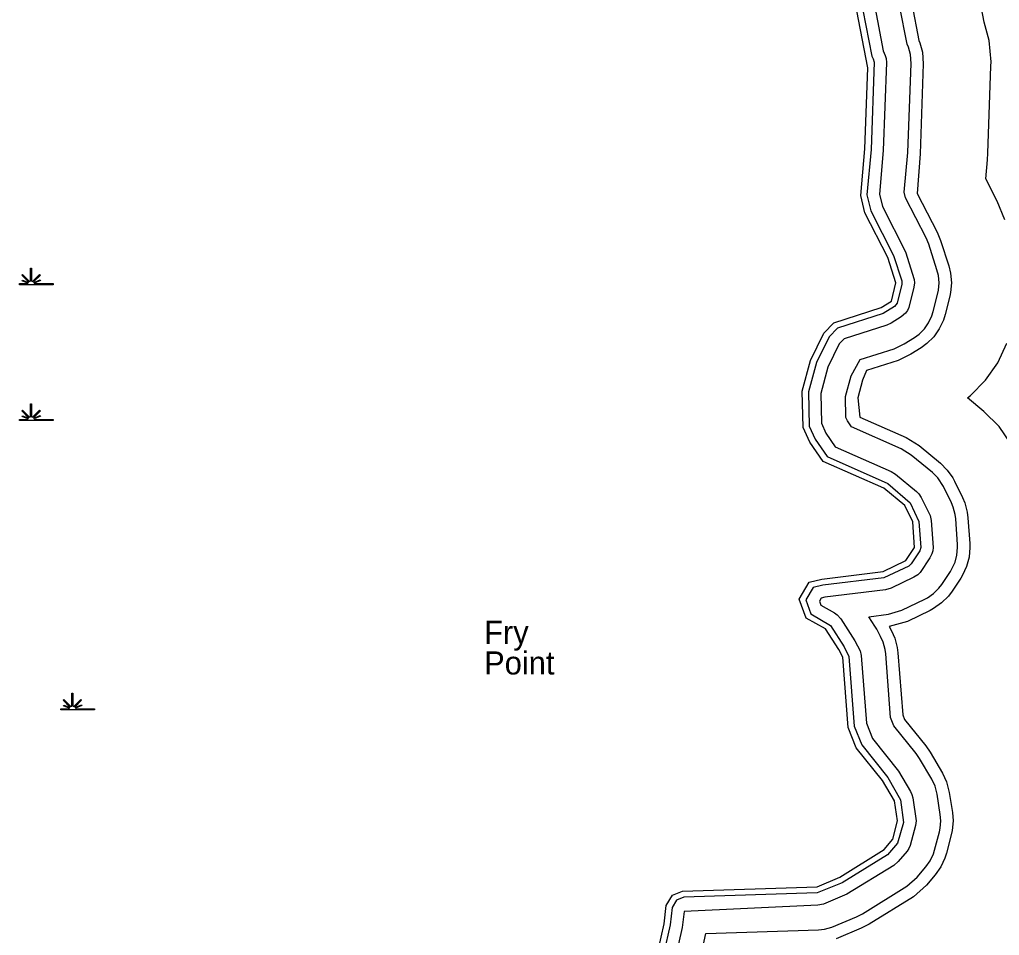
# Model space of a CAD drawing. Extents: x 2532689 to 2764727, y 536648 to 732970.
# Drawn here: x 2643438 to 2649809, y 602075 to 608032 of the extents above; entities that cross this region are included whole.
import ezdxf

# ---------------------------------------------------------------- set-up
doc = ezdxf.new("R2010")
doc.units = 0
for name, color, linetype in [('Exist Hydrographic Buffer Line', 7, 'Continuous'), ('Exist Hydrographic Creek Double Shore', 7, 'Continuous'), ('Exist Hydrographic Point Label', 7, 'Continuous'), ('Exist Hydrographic River Shore', 7, 'Continuous'), ('Exist Hydrographic Swamp CELL', 7, 'Continuous')]:
    doc.layers.add(name, color=color, linetype=linetype)

msp = doc.modelspace()

# ---------------------------------------------------------------- linework, layer by layer
at = {"layer": 'Exist Hydrographic Buffer Line'}
for points in [[(2649710, 608015.9), (2649676.9, 608188.2), (2649637.9, 608868.8), (2649632.4, 608927.2), (2649572.5, 609384.4), (2649560, 609454.3), (2649393.9, 610199.4), (2649364.4, 610300.4), (2649319.5, 610423.4), (2649290.1, 610493), (2649247.1, 610583.1), (2649167.5, 610715.4), (2648547, 611556), (2648511.8, 611650.9), (2648431.8, 611765.2), (2648387.1, 611810.1)], [(2648814, 610453.2), (2648850.1, 610393.6), (2648893.2, 610303.5), (2648906.1, 610272.2), (2648951.2, 610149.2), (2648964.5, 610103.7), (2649130.6, 609358.6), (2649136.1, 609327.1), (2649196.2, 608869.9), (2649198.7, 608843.7), (2649239.1, 608133.8), (2649284.9, 607896.9)], [(2649000.4, 608104.1), (2649053.3, 607828.2)], [(2649208, 607873), (2649159.7, 608123.9)], [(2648920.8, 608094.2), (2648978.5, 607794.6)], [(2649845, 606729.6), (2649794.6, 606851.5), (2649719.9, 606996.6), (2649731, 607120.8), (2649733.7, 607163.5), (2649753.8, 607729.1), (2649754.2, 607757.4), (2649741.9, 607896.3), (2649710, 608015.9)], [(2649284.9, 607896.9), (2649292.4, 607880.5), (2649308.6, 607819.8), (2649313.9, 607744.6), (2649292.6, 607159.8), (2649274.4, 606900.6), (2649403.1, 606650.1), (2649425.9, 606595.3), (2649479, 606429.9), (2649490.7, 606382.5), (2649496.2, 606320), (2649490.7, 606257.6), (2649485.6, 606232.3), (2649455.4, 606112.9), (2649444.5, 606077.5), (2649417.9, 606020.6), (2649382, 605969.2), (2649337.7, 605924.9), (2649299.6, 605896.9), (2649233.5, 605854.9), (2649149.5, 605815.5), (2648945, 605750.4), (2648919.2, 605686.7), (2648887.4, 605571.4), (2648900.7, 605446.4), (2649202.8, 605313.1), (2649287.1, 605261), (2649424.7, 605146.9), (2649468.9, 605102.5), (2649505, 605051.1), (2649516.5, 605029.4), (2649568.6, 604923.1), (2649583.6, 604888), (2649599.8, 604827.4), (2649604.3, 604790.7), (2649616.2, 604623.7), (2649617.2, 604597.9), (2649611.9, 604535.4), (2649595.5, 604474.8), (2649569, 604417.9), (2649557.3, 604398.7), (2649501.3, 604314.4), (2649476.9, 604282.2), (2649432.9, 604237.8), (2649381.2, 604201.8), (2649358.2, 604189.6), (2649210.2, 604117.9), (2649092.5, 604084), (2649107, 604057.2), (2649128.6, 604009.4), (2649144.8, 603948.8), (2649149.3, 603913.7), (2649180, 603510.4), (2649192.5, 603479), (2649330.1, 603307.7), (2649358.8, 603266.2), (2649439, 603131), (2649465.5, 603074.1), (2649483.1, 603005.5), (2649503, 602874.9), (2649507.3, 602820.4), (2649501.8, 602757.9), (2649495.8, 602730), (2649464.8, 602610.5), (2649454.6, 602577.9), (2649428.1, 602521), (2649392.1, 602469.6), (2649335, 602401.7), (2649249.3, 602327.3), (2648961.2, 602148.2), (2648910, 602121.9), (2648746.5, 602053.8)], [(2649256.5, 605964.3), (2649286.2, 605986.1), (2649320.7, 606020.6), (2649348.8, 606060.6), (2649369.3, 606104.8), (2649377.7, 606132.4), (2649407.6, 606251.9), (2649411.9, 606271.4), (2649416.2, 606320), (2649411.9, 606368.6), (2649402.9, 606405.5), (2649350, 606570.8), (2649332.2, 606613.5), (2649198.7, 606872.7), (2649190.3, 606909.1), (2649213.2, 607167), (2649234, 607747.5), (2649229.9, 607806), (2649217.1, 607853.1), (2649208, 607873)], [(2648978.5, 607794.6), (2648988.9, 607777.3), (2648994.3, 607755.9), (2648974, 607188.2), (2648947.7, 606891.6), (2648971.9, 606788.8), (2649121.2, 606497.5), (2649174.3, 606332.2), (2649174.9, 606310.3), (2649143.7, 606186.9), (2649127.7, 606166.8), (2649052.5, 606120.5), (2648755.2, 606025.8), (2648701.4, 605969.4), (2648618.8, 605800.7), (2648566.5, 605610.8), (2648572, 605388.7), (2648611.2, 605302.7), (2648688.7, 605190.3), (2649082.8, 605014.6), (2649229.2, 604888.7), (2649285.2, 604767.7), (2649297.3, 604597.9), (2649290.6, 604575.8), (2649234.6, 604491.4), (2649218.8, 604477.5), (2649058, 604402.2), (2648660.4, 604353.5), (2648597.3, 604338.3), (2648550.3, 604258.3), (2648583.7, 604166.9)], [(2649053.3, 607828.2), (2649066.8, 607798.4), (2649072.4, 607778.2), (2649074.2, 607753.1), (2649053.7, 607181.2), (2649028.5, 606897.4), (2649047.8, 606816.8), (2649197.5, 606522), (2649254.5, 606340.9), (2649256.3, 606320), (2649252.6, 606290.8), (2649219, 606159.5), (2649210.2, 606140.6), (2649198.3, 606123.4), (2649170.8, 606099.4), (2649104.8, 606057.3), (2649076.7, 606044.2), (2648799, 605955.8), (2648767.9, 605923.1), (2648694.1, 605772.2), (2648646.7, 605601), (2648651.4, 605407), (2648680.9, 605342.3), (2648741.6, 605254.3), (2649105.8, 605093.6), (2649133.7, 605076.2), (2649270.5, 604963.1), (2649285.2, 604948.2), (2649301, 604923.9), (2649358, 604805.9), (2649365, 604773.5), (2649377.3, 604597.9), (2649375.4, 604577), (2649370.1, 604556.8), (2649357.2, 604531.5), (2649293.2, 604436.4), (2649278.5, 604421.6), (2649253.4, 604405.6), (2649105.6, 604333.9), (2649067.7, 604322.7), (2648674.8, 604274.6), (2648648.9, 604268.5), (2648638.3, 604250.3), (2648648.7, 604222.3)], [(2647864, 601916.9), (2647900.9, 602088.2), (2648632.5, 602112.2), (2648671.7, 602116.3), (2648719.1, 602129), (2648879.2, 602195.7), (2648919, 602216.2), (2649207.1, 602395.2), (2649273.7, 602453.1), (2649330.7, 602521), (2649358.8, 602561), (2649379.3, 602605.3), (2649387.3, 602630.6), (2649418.3, 602750.1), (2649423, 602771.8), (2649427.3, 602820.4), (2649424, 602862.8), (2649404.1, 602993.4), (2649390.2, 603046.7), (2649369.7, 603091), (2649290.1, 603225.3), (2649267.6, 603257.7), (2649122.8, 603438.2), (2649101.3, 603492.1), (2649069.5, 603907.6), (2649066, 603934.9), (2649053.3, 603982), (2649036.7, 604019.2), (2649010.9, 604067.4), (2648999.2, 604086.6), (2648959.2, 604148.3), (2649087.3, 604163.9), (2649175.3, 604189.9), (2649323.4, 604261.6), (2649341.2, 604271.1), (2649381.2, 604299), (2649415.8, 604333.6), (2649434.5, 604358.6), (2649490.5, 604442.9), (2649520.2, 604502.2), (2649532.9, 604549.3), (2649537.2, 604597.9), (2649536.6, 604618), (2649524.5, 604785), (2649521, 604813.5), (2649508.3, 604860.6), (2649496.8, 604888), (2649444.8, 604994.2), (2649407.8, 605051.1), (2649373.2, 605085.6), (2649236, 605199.4), (2649170.2, 605239.9), (2648847.6, 605382.4), (2648820.8, 605421.5), (2648810.7, 605443.7), (2648807.2, 605581.3), (2648844.2, 605715.2), (2648903.6, 605821.3), (2649125.3, 605891.7), (2649190.5, 605922.3), (2649256.5, 605964.3)], [(2649886, 605271.2), (2649806.1, 605385.4), (2649707.4, 605483.9), (2649600.2, 605572.9), (2649620.5, 605587.8), (2649718.9, 605686.3), (2649799.1, 605800.6), (2649857.9, 605927)], [(2648648.7, 604222.3), (2648737.3, 604172.8), (2648754.5, 604160.8), (2648777.9, 604134), (2648869.8, 603991.4), (2648903, 603927.3), (2648910, 603895.4), (2648943.6, 603455.5), (2648983, 603356.7), (2649152.6, 603143.7), (2649231.3, 603011), (2649240.1, 602992), (2649245.8, 602969.2), (2649267.4, 602820.4), (2649263.5, 602790.3), (2649229, 602659.9), (2649220.2, 602641), (2649208.3, 602623.9), (2649151.3, 602555.9), (2649122.6, 602531.1), (2648817.5, 602343.3), (2648664.3, 602279.3), (2648627.2, 602272.2), (2647758.6, 602231), (2647745.5, 602126.3), (2647702.8, 601934.4)], [(2648583.7, 604166.9), (2648710.7, 604090.6), (2648799.5, 603953.4), (2648830.2, 603889.3), (2648864.9, 603437.2), (2648913.3, 603315.9), (2649083.9, 603102.9), (2649166.7, 602957), (2649186, 602810.4), (2649147, 602675.3), (2649080.4, 602599.1), (2648786.7, 602417.1), (2648624.5, 602352.1), (2647756.6, 602323.6), (2647709.6, 602305.4), (2647681.1, 602257.2), (2647667.2, 602143.2), (2647627.8, 601962.2)]]:
    msp.add_lwpolyline(points, dxfattribs=at)
at = {"layer": 'Exist Hydrographic Creek Double Shore'}
msp.add_lwpolyline([(2647590.3, 601976.1), (2647628.2, 602151.6), (2647642.3, 602270.4), (2647682.3, 602337.7), (2647748.4, 602363.4), (2648623.3, 602392.1), (2648771.4, 602454), (2649059.3, 602633.1), (2649116.3, 602701), (2649147.2, 602820.4), (2649127.3, 602951), (2649049.2, 603082.4), (2648878.2, 603295.5), (2648825.3, 603428), (2648790.2, 603886.2), (2648764.2, 603934.4), (2648677.2, 604068.9), (2648551.3, 604139.2), (2648506.2, 604262.2), (2648571.2, 604373.2), (2648653.2, 604392.9), (2649053.3, 604441.9), (2649201.4, 604513.6), (2649257.3, 604597.9), (2649245.2, 604764.9), (2649193.2, 604871.1), (2649057.2, 604983.8), (2648662.3, 605158.3), (2648576.1, 605282.9), (2648532.3, 605379.6), (2648526.1, 605615.7), (2648581.3, 605814.9), (2648668.2, 605992.5), (2648733.2, 606060.8), (2649040.2, 606158.6), (2649106.2, 606200.6), (2649136.1, 606320), (2649083.2, 606485.3), (2648934.2, 606774.8), (2648907.1, 606888.7), (2648934.2, 607191.8), (2648952.9, 607717.5)], dxfattribs=at)
at = {"layer": 'Exist Hydrographic River Shore'}
msp.add_lwpolyline([(2648952.9, 607717.5), (2648881.1, 608089.3), (2648839.2, 608823.1), (2648779.2, 609280.3), (2648613.1, 610025.5)], dxfattribs=at)
at = {"layer": 'Exist Hydrographic Swamp CELL'}
for points in [[(2643438.5, 606314.6), (2643491.1, 606314.6), (2643493.1, 606318.2), (2643454.9, 606333.1), (2643457.8, 606338.3), (2643495.5, 606322.5), (2643497.1, 606325.4), (2643452.7, 606370), (2643457.8, 606375.1), (2643503.1, 606329.6), (2643509.4, 606332), (2643509.4, 606415.1), (2643516.7, 606415.1), (2643516.6, 606332), (2643523, 606329.6), (2643568.3, 606375.1), (2643573.4, 606370), (2643529, 606325.4), (2643531, 606321.8), (2643571.9, 606340.4), (2643574.3, 606335.4), (2643533.3, 606317.6), (2643535, 606314.6), (2643656, 606314.6), (2643656, 606307.5), (2643438.5, 606307.5)], [(2643438.5, 605431.4), (2643491.1, 605431.5), (2643493.1, 605435.1), (2643454.9, 605449.9), (2643457.8, 605455.1), (2643495.5, 605439.4), (2643497.1, 605442.2), (2643452.7, 605486.8), (2643457.8, 605491.9), (2643503.1, 605446.4), (2643509.4, 605448.8), (2643509.4, 605531.9), (2643516.7, 605531.9), (2643516.6, 605448.8), (2643523, 605446.4), (2643568.3, 605491.9), (2643573.4, 605486.8), (2643529, 605442.2), (2643531, 605438.6), (2643571.9, 605457.3), (2643574.3, 605452.2), (2643533.3, 605434.4), (2643535, 605431.5), (2643656, 605431.4), (2643656, 605424.3), (2643438.5, 605424.3)], [(2643707.1, 603549.9), (2643759.7, 603550), (2643761.7, 603553.6), (2643723.5, 603568.4), (2643726.4, 603573.6), (2643764.1, 603557.9), (2643765.7, 603560.7), (2643721.3, 603605.3), (2643726.4, 603610.4), (2643771.7, 603564.9), (2643778, 603567.3), (2643778, 603650.4), (2643785.3, 603650.4), (2643785.2, 603567.3), (2643791.6, 603564.9), (2643836.9, 603610.4), (2643842, 603605.3), (2643797.6, 603560.7), (2643799.6, 603557.1), (2643840.5, 603575.7), (2643842.9, 603570.7), (2643801.9, 603552.9), (2643803.6, 603550), (2643924.6, 603549.9), (2643924.6, 603542.8), (2643707.1, 603542.8)]]:
    msp.add_lwpolyline(points, close=True, dxfattribs=at)

# ---------------------------------------------------------------- texts
at = {"layer": 'Exist Hydrographic Point Label'}
for s, p in [('Fry', (2646458.6, 603971.7)), ('Point', (2646458.6, 603772.5))]:
    msp.add_text(s, height=150, dxfattribs=at).set_placement(p)

doc.saveas('drawing.dxf')
